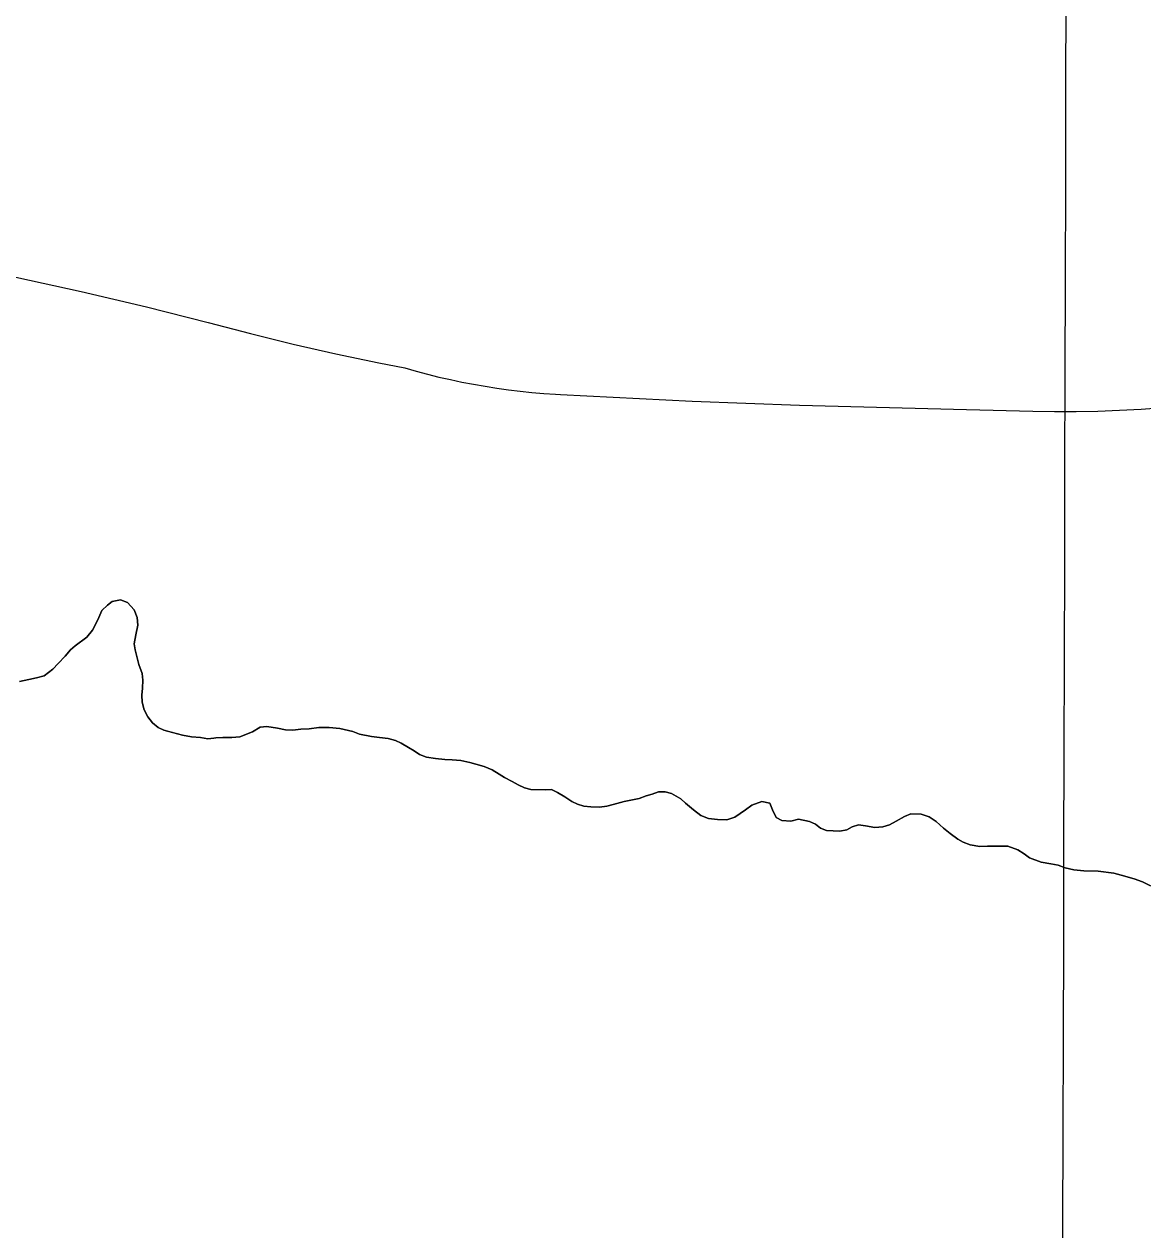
# Model space of a CAD drawing. Extents: x 3161514 to 3199414, y 831166 to 856601.
# Drawn here: x 3186159 to 3186717, y 852579 to 853181 of the extents above; entities that cross this region are included whole.
import ezdxf

# ---------------------------------------------------------------- set-up
doc = ezdxf.new("R2010")
doc.units = 0
for name, color, linetype in [('V-GRID-MAJR', 7, 'Continuous'), ('V-ROAD-CNTR', 7, 'Continuous'), ('V-SITE-VEGE', 7, 'Continuous'), ('V-TOPO-SHOR', 7, 'Continuous')]:
    doc.layers.add(name, color=color, linetype=linetype)

msp = doc.modelspace()

# ---------------------------------------------------------------- linework, layer by layer
at = {"layer": 'V-GRID-MAJR'}
msp.add_spline([(3186635.62, 836575.0310000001), (3186651.484, 842634.341), (3186667.355, 848696.736), (3186683.227, 854759.171), (3186683.235, 854762.214)], degree=3, dxfattribs=at)
at = {"layer": 'V-ROAD-CNTR'}
msp.add_lwpolyline([(3186154.413, 853054.975), (3186187.079, 853047.877), (3186219.617, 853040.224), (3186250.556, 853032.402), (3186271.702, 853026.787), (3186292.944, 853021.542), (3186314.272, 853016.667), (3186335.684, 853012.166), (3186348.701, 853009.62), (3186354.367, 853008.008), (3186360.063, 853006.497), (3186365.7830000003, 853005.086), (3186371.528, 853003.773), (3186377.293, 853002.561), (3186383.078, 853001.451), (3186388.884, 853000.441), (3186394.705, 852999.534), (3186400.542, 852998.7270000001), (3186406.3910000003, 852998.022), (3186412.252, 852997.42), (3186418.122, 852996.919), (3186424.001, 852996.5210000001), (3186426.449, 852996.386), (3186492.286, 852992.968), (3186545.935, 852991.029), (3186545.935, 852991.029), (3186629.295, 852988.925), (3186662.421, 852988.063), (3186673.259, 852987.885), (3186684.097, 852987.895), (3186694.935, 852988.096), (3186705.767, 852988.483), (3186716.591, 852989.06), (3186727.404, 852989.824)], dxfattribs=at)
at = {"layer": 'V-SITE-VEGE'}
for p, q in [((3186202.5160000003, 852893.036), (3186206.787, 852893.865)), ((3186206.787, 852893.865), (3186210.241, 852892.3950000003)), ((3186195.469, 852883.822), (3186197.431, 852888.426)), ((3186197.431, 852888.426), (3186200.221, 852891.059)), ((3186200.221, 852891.059), (3186202.5160000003, 852893.036)), ((3186210.241, 852892.3950000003), (3186213.535, 852888.786)), ((3186213.535, 852888.786), (3186215.017, 852885.0100000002)), ((3186192.686, 852878.7200000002), (3186195.469, 852883.822)), ((3186215.017, 852885.0100000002), (3186215.357, 852881.0650000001)), ((3186189.901, 852875.101), (3186192.686, 852878.7200000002)), ((3186214.38, 852876.3), (3186213.5670000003, 852871.862)), ((3186215.357, 852881.0650000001), (3186214.38, 852876.3)), ((3186181.696, 852868.841), (3186183.992, 852870.817)), ((3186183.992, 852870.817), (3186189.901, 852875.101)), ((3186213.5670000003, 852871.862), (3186214.063, 852868.742)), ((3186175.63, 852861.929), (3186179.075, 852865.713)), ((3186179.075, 852865.713), (3186181.696, 852868.841)), ((3186214.063, 852868.742), (3186215.8880000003, 852861.513)), ((3186168.577, 852855.834), (3186172.843, 852859.1290000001)), ((3186172.843, 852859.1290000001), (3186175.63, 852861.929)), ((3186215.8880000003, 852861.513), (3186217.541, 852857.079)), ((3186156.2600000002, 852853.018), (3186160.858, 852854.011)), ((3186160.858, 852854.011), (3186164.803, 852854.841)), ((3186164.803, 852854.841), (3186168.577, 852855.834)), ((3186217.541, 852857.079), (3186217.874, 852853.6300000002)), ((3186217.874, 852853.6300000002), (3186217.719, 852849.688)), ((3186217.719, 852849.688), (3186217.397, 852846.2370000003)), ((3186217.397, 852846.2370000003), (3186217.569, 852842.622)), ((3186217.569, 852842.622), (3186218.563, 852838.846)), ((3186218.563, 852838.846), (3186220.375, 852835.399)), ((3186220.375, 852835.399), (3186222.681, 852832.28)), ((3186222.681, 852832.28), (3186225.481, 852829.984)), ((3186225.481, 852829.984), (3186228.276, 852828.675)), ((3186228.276, 852828.675), (3186237.648, 852826.2300000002)), ((3186266.404, 852825.3000000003), (3186272.642, 852827.942)), ((3186272.642, 852827.942), (3186276.416, 852830.25)), ((3186276.416, 852830.25), (3186279.867, 852830.5859999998)), ((3186279.867, 852830.586), (3186285.129, 852829.773)), ((3186285.129, 852829.773), (3186289.071, 852828.796)), ((3186289.071, 852828.796), (3186292.85, 852828.638)), ((3186292.85, 852828.638), (3186296.794, 852829.14)), ((3186296.794, 852829.14), (3186300.9, 852829.312)), ((3186300.9, 852829.312), (3186305.83, 852829.98)), ((3186305.83, 852829.98), (3186310.923, 852829.99)), ((3186310.923, 852829.99), (3186316.346, 852829.5070000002)), ((3186316.346, 852829.5070000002), (3186322.757, 852828.0400000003)), ((3186322.757, 852828.04), (3186326.046, 852826.734)), ((3186237.648, 852826.23), (3186242.25, 852825.4169999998)), ((3186242.25, 852825.417), (3186246.686, 852825.0970000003)), ((3186246.686, 852825.0970000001), (3186250.302, 852824.4479999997)), ((3186250.302, 852824.448), (3186253.2600000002, 852824.782)), ((3186253.2600000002, 852824.782), (3186254.409, 852824.948)), ((3186254.409, 852824.948), (3186257.86, 852824.956)), ((3186257.86, 852824.956), (3186262.295, 852824.962)), ((3186262.295, 852824.962), (3186266.404, 852825.2999999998)), ((3186326.046, 852826.734), (3186332.128, 852825.595)), ((3186332.128, 852825.595), (3186336.073, 852825.1100000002)), ((3186336.073, 852825.11), (3186340.347, 852824.4609999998)), ((3186340.347, 852824.461), (3186344.127, 852823.484)), ((3186344.127, 852823.484), (3186346.923, 852822.175)), ((3186346.923, 852822.175), (3186350.542, 852820.0450000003)), ((3186350.542, 852820.0450000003), (3186353.3370000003, 852818.407)), ((3186353.3370000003, 852818.407), (3186356.1350000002, 852816.604)), ((3186356.1350000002, 852816.604), (3186359.588, 852815.134)), ((3186359.588, 852815.134), (3186364.026, 852814.485)), ((3186364.026, 852814.485), (3186368.791, 852814.001)), ((3186368.791, 852814.001), (3186372.406, 852813.844)), ((3186372.406, 852813.844), (3186376.68, 852813.5240000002)), ((3186376.68, 852813.524), (3186381.282, 852812.547)), ((3186381.282, 852812.547), (3186384.242, 852811.7299999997)), ((3186384.242, 852811.73), (3186388.352, 852810.5890000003)), ((3186388.352, 852810.5890000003), (3186392.298, 852808.953)), ((3186392.298, 852808.953), (3186395.917, 852806.661)), ((3186395.917, 852806.661), (3186398.551, 852805.023)), ((3186398.551, 852805.023), (3186402.3340000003, 852803.059)), ((3186402.3340000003, 852803.059), (3186405.293, 852801.421)), ((3186405.293, 852801.421), (3186408.586, 852799.948)), ((3186408.586, 852799.948), (3186411.707, 852799.1349999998)), ((3186411.707, 852799.135), (3186418.773, 852798.8200000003)), ((3186418.773, 852798.8200000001), (3186422.06, 852798.99)), ((3186422.06, 852798.99), (3186425.019, 852797.517)), ((3186425.019, 852797.517), (3186428.6380000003, 852795.387)), ((3186472.342, 852796.7880000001), (3186475.464, 852797.9450000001)), ((3186475.464, 852797.9450000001), (3186478.749, 852797.951)), ((3186478.749, 852797.951), (3186482.038, 852797.1359999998)), ((3186482.038, 852797.136), (3186486.644, 852794.353)), ((3186428.6380000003, 852795.387), (3186432.259, 852793.095)), ((3186432.259, 852793.095), (3186435.055, 852791.787)), ((3186435.055, 852791.787), (3186438.178, 852790.806)), ((3186449.679, 852790.6640000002), (3186452.8000000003, 852791.4920000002)), ((3186452.8000000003, 852791.492), (3186458.383, 852793.145)), ((3186458.383, 852793.145), (3186465.775, 852794.64)), ((3186465.775, 852794.64), (3186469.387, 852795.9609999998)), ((3186469.387, 852795.961), (3186472.342, 852796.7880000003)), ((3186486.644, 852794.353), (3186488.948, 852792.223)), ((3186488.948, 852792.223), (3186492.896, 852788.9400000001)), ((3186518.859, 852788.829), (3186522.14, 852791.299)), ((3186522.14, 852791.299), (3186527.065, 852793.118)), ((3186527.065, 852793.118), (3186531.012, 852792.305)), ((3186531.012, 852792.305), (3186532.4960000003, 852788.856)), ((3186438.178, 852790.806), (3186441.629, 852790.3200000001)), ((3186441.629, 852790.3200000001), (3186446.0670000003, 852790.165)), ((3186446.0670000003, 852790.165), (3186449.679, 852790.664)), ((3186492.896, 852788.9400000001), (3186496.683, 852786.157)), ((3186496.683, 852786.157), (3186500.466, 852784.52)), ((3186509.667, 852783.881), (3186513.608, 852785.2050000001)), ((3186513.608, 852785.2050000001), (3186518.859, 852788.829)), ((3186532.4960000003, 852788.856), (3186534.313, 852785.0800000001)), ((3186534.313, 852785.0800000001), (3186537.108, 852783.607)), ((3186594.125, 852783.226), (3186598.3910000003, 852785.534)), ((3186598.3910000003, 852785.534), (3186601.512, 852786.855)), ((3186601.512, 852786.855), (3186606.605, 852786.702)), ((3186606.605, 852786.702), (3186610.716, 852785.3950000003)), ((3186610.716, 852785.3950000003), (3186614.171, 852783.101)), ((3186500.466, 852784.52), (3186504.9020000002, 852784.0350000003)), ((3186504.9020000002, 852784.035), (3186509.667, 852783.881)), ((3186537.108, 852783.607), (3186541.544, 852783.2880000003)), ((3186541.544, 852783.2880000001), (3186545.487, 852784.2810000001)), ((3186545.487, 852784.2810000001), (3186550.912, 852783.14)), ((3186550.912, 852783.14), (3186553.8710000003, 852781.6680000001)), ((3186553.8710000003, 852781.6680000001), (3186556.339, 852779.702)), ((3186556.339, 852779.702), (3186559.464, 852778.559)), ((3186566.038, 852778.241), (3186569.487, 852778.9070000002)), ((3186569.487, 852778.907), (3186572.2770000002, 852780.39)), ((3186572.2770000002, 852780.39), (3186575.398, 852781.383)), ((3186575.398, 852781.383), (3186578.849, 852780.8960000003)), ((3186578.849, 852780.8960000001), (3186583.614, 852780.082)), ((3186583.614, 852780.082), (3186587.559, 852780.4199999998)), ((3186587.559, 852780.42), (3186590.842, 852781.414)), ((3186590.842, 852781.414), (3186594.125, 852783.2260000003)), ((3186614.171, 852783.101), (3186617.793, 852779.822)), ((3186617.793, 852779.822), (3186621.248, 852777.0350000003)), ((3186559.464, 852778.559), (3186566.038, 852778.241)), ((3186621.248, 852777.0350000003), (3186625.0330000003, 852774.252)), ((3186625.0330000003, 852774.252), (3186627.665, 852772.777)), ((3186627.665, 852772.777), (3186631.12, 852771.469)), ((3186631.12, 852771.469), (3186636.049, 852770.658)), ((3186636.049, 852770.658), (3186639.828, 852770.8299999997)), ((3186639.828, 852770.8300000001), (3186643.936, 852770.838)), ((3186643.936, 852770.838), (3186650.017, 852770.6840000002)), ((3186650.017, 852770.684), (3186654.948, 852768.8859999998)), ((3186654.948, 852768.886), (3186658.076, 852766.922)), ((3186658.076, 852766.922), (3186660.8710000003, 852764.956)), ((3186660.8710000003, 852764.956), (3186666.626, 852762.8300000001)), ((3186666.626, 852762.8300000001), (3186671.392, 852761.853)), ((3186671.392, 852761.853), (3186675.174, 852761.204)), ((3186675.174, 852761.204), (3186678.627, 852759.897)), ((3186678.627, 852759.897), (3186682.901, 852758.9180000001)), ((3186682.901, 852758.9180000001), (3186687.997, 852758.437)), ((3186687.997, 852758.437), (3186695.062, 852758.284)), ((3186695.062, 852758.284), (3186702.951, 852757.317)), ((3186702.951, 852757.317), (3186706.568, 852756.338)), ((3186706.568, 852756.338), (3186713.144, 852754.378)), ((3186713.144, 852754.378), (3186717.255, 852752.9080000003)), ((3186717.255, 852752.9080000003), (3186721.201, 852750.944))]:
    msp.add_line(p, q, dxfattribs=at)
at = {"layer": 'V-TOPO-SHOR'}
for points in [[(3186217.541, 852857.081), (3186215.8880000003, 852861.513), (3186214.065, 852868.74), (3186213.5670000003, 852871.862), (3186214.38, 852876.3), (3186215.357, 852881.0650000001), (3186215.019, 852885.01), (3186213.535, 852888.786), (3186210.241, 852892.395), (3186206.787, 852893.865), (3186202.5160000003, 852893.036), (3186200.221, 852891.059), (3186197.431, 852888.426), (3186195.469, 852883.822), (3186192.686, 852878.72), (3186189.901, 852875.101), (3186183.992, 852870.817), (3186181.696, 852868.841), (3186179.075, 852865.713), (3186175.63, 852861.929), (3186172.843, 852859.1290000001), (3186168.577, 852855.834), (3186164.8000000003, 852854.841), (3186160.858, 852854.011), (3186156.2600000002, 852853.018)], [(3186578.849, 852780.8960000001), (3186575.398, 852781.383), (3186572.2770000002, 852780.39), (3186569.487, 852778.907), (3186566.038, 852778.241), (3186559.464, 852778.559), (3186556.339, 852779.702), (3186553.8710000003, 852781.6680000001), (3186550.912, 852783.14), (3186545.487, 852784.2810000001), (3186541.544, 852783.2880000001), (3186537.108, 852783.607), (3186534.313, 852785.0800000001), (3186532.4960000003, 852788.856), (3186531.012, 852792.305), (3186527.065, 852793.118), (3186522.14, 852791.299), (3186518.859, 852788.829), (3186513.608, 852785.2050000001), (3186509.667, 852783.881), (3186504.9020000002, 852784.035), (3186500.466, 852784.52), (3186496.683, 852786.157), (3186492.896, 852788.942), (3186488.948, 852792.221), (3186486.644, 852794.353), (3186482.038, 852797.136), (3186478.749, 852797.951), (3186475.464, 852797.9450000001), (3186472.342, 852796.7880000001), (3186469.387, 852795.961), (3186465.775, 852794.64), (3186462.49, 852793.976), (3186458.383, 852793.147), (3186452.8000000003, 852791.492), (3186449.679, 852790.664), (3186446.0670000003, 852790.165), (3186441.629, 852790.3200000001), (3186438.178, 852790.806), (3186435.055, 852791.787), (3186432.259, 852793.095), (3186428.6380000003, 852795.387), (3186425.019, 852797.517), (3186422.06, 852798.99), (3186418.773, 852798.8200000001), (3186411.707, 852799.135), (3186408.5840000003, 852799.948), (3186405.293, 852801.421), (3186402.3340000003, 852803.059), (3186398.551, 852805.023), (3186395.917, 852806.661), (3186392.298, 852808.953), (3186388.352, 852810.589), (3186384.242, 852811.73), (3186381.282, 852812.547), (3186376.68, 852813.524), (3186372.406, 852813.844), (3186368.791, 852814.001), (3186364.026, 852814.485), (3186359.59, 852815.134), (3186356.1350000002, 852816.604), (3186353.3370000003, 852818.407), (3186350.542, 852820.045), (3186346.923, 852822.175), (3186344.127, 852823.484), (3186340.347, 852824.461), (3186336.073, 852825.11), (3186332.128, 852825.595), (3186326.046, 852826.734), (3186322.757, 852828.04), (3186316.346, 852829.507), (3186310.923, 852829.99), (3186305.83, 852829.98), (3186300.9, 852829.312), (3186296.794, 852829.14), (3186292.852, 852828.638), (3186289.071, 852828.796), (3186285.127, 852829.773), (3186279.867, 852830.586), (3186276.416, 852830.25), (3186272.642, 852827.942), (3186266.404, 852825.3), (3186262.295, 852824.964), (3186257.86, 852824.956), (3186254.409, 852824.948), (3186253.2600000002, 852824.782), (3186250.302, 852824.448), (3186246.686, 852825.0970000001), (3186242.25, 852825.417), (3186237.648, 852826.23), (3186231.399, 852827.86), (3186228.276, 852828.675), (3186225.481, 852829.984), (3186222.683, 852832.28), (3186220.375, 852835.399), (3186218.563, 852838.846), (3186217.569, 852842.622), (3186217.397, 852846.237), (3186217.719, 852849.688), (3186217.874, 852853.63), (3186217.541, 852857.081)], [(3186721.201, 852750.944), (3186717.255, 852752.908), (3186713.144, 852754.378), (3186706.568, 852756.338), (3186702.951, 852757.317), (3186695.062, 852758.286), (3186687.997, 852758.437), (3186682.901, 852758.9180000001), (3186678.627, 852759.897), (3186675.174, 852761.204), (3186671.394, 852761.853), (3186666.626, 852762.8300000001), (3186660.8710000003, 852764.956), (3186658.076, 852766.922), (3186654.948, 852768.886), (3186650.017, 852770.684), (3186643.936, 852770.838), (3186639.828, 852770.8300000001), (3186636.049, 852770.658), (3186631.12, 852771.469), (3186627.665, 852772.777), (3186625.0330000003, 852774.252), (3186621.248, 852777.035), (3186617.793, 852779.822), (3186614.171, 852783.101), (3186610.716, 852785.395), (3186606.605, 852786.702), (3186601.512, 852786.855), (3186598.393, 852785.534), (3186594.125, 852783.226), (3186590.842, 852781.414), (3186587.559, 852780.42), (3186583.614, 852780.085), (3186578.849, 852780.8960000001)]]:
    msp.add_lwpolyline(points, dxfattribs=at)

doc.saveas('drawing.dxf')
